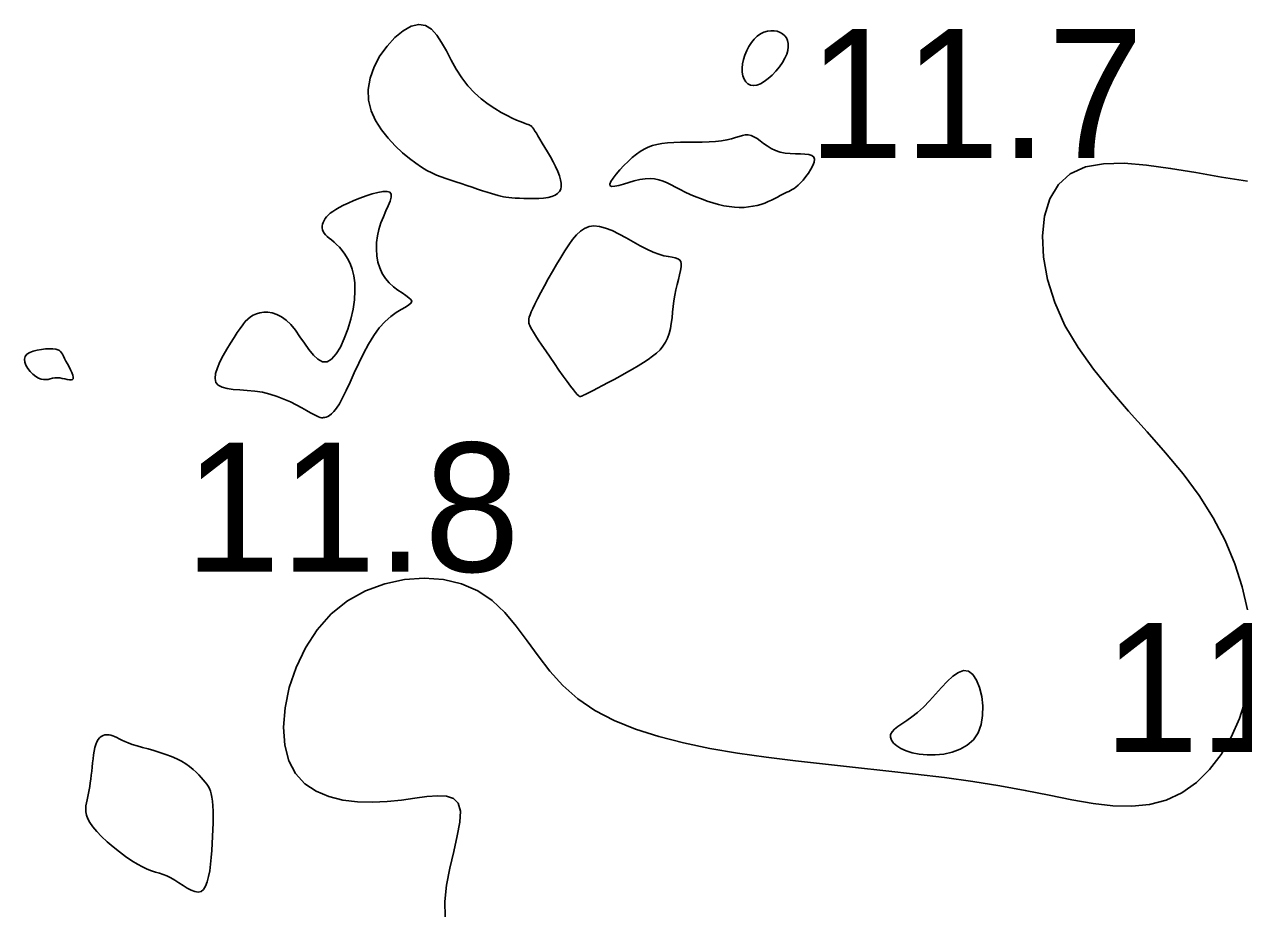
# Model space of a CAD drawing. Extents: x 3040093 to 3056816, y 408076 to 509144.
# Drawn here: x 3043742.15 to 3043789.43, y 438286.01 to 438320.29 of the extents above; entities that cross this region are included whole.
import ezdxf

# ---------------------------------------------------------------- set-up
doc = ezdxf.new("R2010")
doc.units = 0
doc.layers.add('V-CHAN-CONT-EL12-1112', color=7, linetype='Continuous')
doc.layers.add('V-TOPO-SOUN-0810', color=7, linetype='Continuous')

msp = doc.modelspace()

# ---------------------------------------------------------------- linework, layer by layer
at = {"layer": 'V-CHAN-CONT-EL12-1112'}
for points in [[(3043760.397, 438313.689), (3043760.516, 438313.654), (3043760.622, 438313.627), (3043760.722, 438313.605), (3043760.822, 438313.589), (3043760.928, 438313.575), (3043761.047, 438313.564), (3043761.184, 438313.554), (3043761.343, 438313.545), (3043761.52, 438313.537), (3043761.71, 438313.532), (3043761.904, 438313.533), (3043762.097, 438313.54), (3043762.282, 438313.555), (3043762.453, 438313.58), (3043762.603, 438313.617), (3043762.727, 438313.666), (3043762.825, 438313.729), (3043762.897, 438313.807), (3043762.944, 438313.898), (3043762.966, 438314.005), (3043762.965, 438314.127), (3043762.941, 438314.266), (3043762.895, 438314.42), (3043762.828, 438314.591), (3043762.745, 438314.774), (3043762.649, 438314.963), (3043762.545, 438315.154), (3043762.437, 438315.342), (3043762.331, 438315.522), (3043762.231, 438315.689), (3043762.141, 438315.837), (3043762.064, 438315.963), (3043762.001, 438316.067), (3043761.947, 438316.153), (3043761.902, 438316.222), (3043761.863, 438316.276), (3043761.829, 438316.318), (3043761.796, 438316.35), (3043761.763, 438316.374), (3043761.728, 438316.392), (3043761.686, 438316.409), (3043761.633, 438316.426), (3043761.566, 438316.448), (3043761.48, 438316.479), (3043761.371, 438316.521), (3043761.235, 438316.578), (3043761.068, 438316.655), (3043760.867, 438316.753), (3043760.639, 438316.875), (3043760.39, 438317.023), (3043760.129, 438317.199), (3043759.863, 438317.404), (3043759.599, 438317.641), (3043759.346, 438317.91), (3043759.11, 438318.215), (3043758.897, 438318.552), (3043758.701, 438318.907), (3043758.514, 438319.259), (3043758.329, 438319.588), (3043758.138, 438319.875), (3043757.931, 438320.101), (3043757.702, 438320.245), (3043757.443, 438320.288), (3043757.149, 438320.216), (3043756.834, 438320.041), (3043756.515, 438319.779), (3043756.21, 438319.447), (3043755.936, 438319.063), (3043755.71, 438318.644), (3043755.551, 438318.208), (3043755.475, 438317.77), (3043755.493, 438317.346), (3043755.597, 438316.942), (3043755.768, 438316.56), (3043755.992, 438316.203), (3043756.252, 438315.875), (3043756.532, 438315.578), (3043756.815, 438315.315), (3043757.085, 438315.089), (3043757.33, 438314.903), (3043757.552, 438314.751), (3043757.755, 438314.628), (3043757.945, 438314.529), (3043758.128, 438314.447), (3043758.307, 438314.377), (3043758.489, 438314.314), (3043758.679, 438314.251), (3043758.881, 438314.185), (3043759.091, 438314.115), (3043759.304, 438314.044), (3043759.516, 438313.974), (3043759.723, 438313.905), (3043759.918, 438313.841), (3043760.099, 438313.782), (3043760.259, 438313.731)], [(3043771.71, 438319.131), (3043771.753, 438319.279), (3043771.772, 438319.417), (3043771.768, 438319.545), (3043771.742, 438319.66), (3043771.697, 438319.762), (3043771.632, 438319.85), (3043771.55, 438319.923), (3043771.452, 438319.98), (3043771.341, 438320.019), (3043771.221, 438320.04), (3043771.093, 438320.042), (3043770.961, 438320.022), (3043770.828, 438319.981), (3043770.696, 438319.917), (3043770.57, 438319.828), (3043770.451, 438319.716), (3043770.341, 438319.582), (3043770.243, 438319.432), (3043770.158, 438319.27), (3043770.087, 438319.1), (3043770.033, 438318.927), (3043769.997, 438318.755), (3043769.981, 438318.589), (3043769.986, 438318.433), (3043770.012, 438318.29), (3043770.057, 438318.166), (3043770.121, 438318.062), (3043770.203, 438317.982), (3043770.302, 438317.932), (3043770.416, 438317.913), (3043770.545, 438317.93), (3043770.688, 438317.985), (3043770.839, 438318.073), (3043770.993, 438318.189), (3043771.147, 438318.326), (3043771.293, 438318.479), (3043771.427, 438318.642), (3043771.545, 438318.809), (3043771.64, 438318.973)], [(3043764.927, 438314.004), (3043765.042, 438314.012), (3043765.196, 438314.047), (3043765.38, 438314.099), (3043765.584, 438314.159), (3043765.799, 438314.22), (3043766.014, 438314.271), (3043766.222, 438314.304), (3043766.413, 438314.312), (3043766.589, 438314.297), (3043766.756, 438314.261), (3043766.916, 438314.208), (3043767.075, 438314.141), (3043767.235, 438314.062), (3043767.402, 438313.975), (3043767.579, 438313.884), (3043767.769, 438313.79), (3043767.971, 438313.697), (3043768.182, 438313.606), (3043768.399, 438313.52), (3043768.619, 438313.44), (3043768.84, 438313.368), (3043769.059, 438313.307), (3043769.273, 438313.258), (3043769.48, 438313.223), (3043769.679, 438313.202), (3043769.871, 438313.193), (3043770.055, 438313.196), (3043770.231, 438313.211), (3043770.399, 438313.235), (3043770.559, 438313.269), (3043770.712, 438313.311), (3043770.857, 438313.361), (3043770.994, 438313.416), (3043771.122, 438313.474), (3043771.243, 438313.534), (3043771.355, 438313.594), (3043771.458, 438313.65), (3043771.553, 438313.702), (3043771.64, 438313.746), (3043771.717, 438313.783), (3043771.789, 438313.815), (3043771.858, 438313.846), (3043771.925, 438313.881), (3043771.994, 438313.924), (3043772.068, 438313.978), (3043772.15, 438314.049), (3043772.241, 438314.14), (3043772.343, 438314.254), (3043772.45, 438314.385), (3043772.554, 438314.526), (3043772.647, 438314.671), (3043772.722, 438314.813), (3043772.77, 438314.944), (3043772.784, 438315.057), (3043772.757, 438315.145), (3043772.682, 438315.205), (3043772.566, 438315.239), (3043772.416, 438315.257), (3043772.241, 438315.264), (3043772.05, 438315.269), (3043771.849, 438315.277), (3043771.648, 438315.298), (3043771.454, 438315.337), (3043771.275, 438315.4), (3043771.109, 438315.481), (3043770.957, 438315.575), (3043770.815, 438315.674), (3043770.683, 438315.771), (3043770.558, 438315.859), (3043770.44, 438315.932), (3043770.327, 438315.981), (3043770.216, 438316.004), (3043770.105, 438316.001), (3043769.989, 438315.98), (3043769.863, 438315.945), (3043769.724, 438315.902), (3043769.567, 438315.856), (3043769.389, 438315.811), (3043769.185, 438315.775), (3043768.953, 438315.749), (3043768.699, 438315.734), (3043768.428, 438315.726), (3043768.149, 438315.722), (3043767.868, 438315.72), (3043767.594, 438315.717), (3043767.331, 438315.71), (3043767.089, 438315.696), (3043766.872, 438315.673), (3043766.677, 438315.638), (3043766.5, 438315.592), (3043766.336, 438315.531), (3043766.181, 438315.456), (3043766.03, 438315.364), (3043765.879, 438315.253), (3043765.722, 438315.124), (3043765.558, 438314.975), (3043765.393, 438314.813), (3043765.236, 438314.647), (3043765.095, 438314.485), (3043764.978, 438314.333), (3043764.895, 438314.202), (3043764.853, 438314.098), (3043764.862, 438314.03)], [(3043751.664, 438305.956), (3043751.944, 438305.866), (3043752.21, 438305.762), (3043752.461, 438305.65), (3043752.692, 438305.535), (3043752.902, 438305.423), (3043753.086, 438305.319), (3043753.243, 438305.231), (3043753.37, 438305.161), (3043753.471, 438305.11), (3043753.551, 438305.074), (3043753.614, 438305.052), (3043753.665, 438305.041), (3043753.71, 438305.039), (3043753.752, 438305.044), (3043753.798, 438305.053), (3043753.85, 438305.065), (3043753.911, 438305.086), (3043753.981, 438305.124), (3043754.06, 438305.185), (3043754.15, 438305.277), (3043754.251, 438305.407), (3043754.364, 438305.581), (3043754.489, 438305.808), (3043754.627, 438306.091), (3043754.778, 438306.418), (3043754.94, 438306.777), (3043755.114, 438307.151), (3043755.299, 438307.527), (3043755.494, 438307.891), (3043755.698, 438308.227), (3043755.911, 438308.523), (3043756.132, 438308.766), (3043756.352, 438308.961), (3043756.563, 438309.115), (3043756.755, 438309.236), (3043756.921, 438309.332), (3043757.051, 438309.41), (3043757.136, 438309.478), (3043757.168, 438309.544), (3043757.14, 438309.613), (3043757.062, 438309.69), (3043756.943, 438309.777), (3043756.796, 438309.876), (3043756.631, 438309.989), (3043756.461, 438310.119), (3043756.295, 438310.268), (3043756.146, 438310.439), (3043756.022, 438310.632), (3043755.926, 438310.846), (3043755.856, 438311.076), (3043755.813, 438311.318), (3043755.796, 438311.57), (3043755.804, 438311.827), (3043755.837, 438312.085), (3043755.895, 438312.341), (3043755.976, 438312.591), (3043756.07, 438312.83), (3043756.167, 438313.054), (3043756.256, 438313.258), (3043756.327, 438313.437), (3043756.368, 438313.587), (3043756.369, 438313.702), (3043756.32, 438313.779), (3043756.213, 438313.814), (3043756.055, 438313.811), (3043755.859, 438313.777), (3043755.637, 438313.719), (3043755.398, 438313.642), (3043755.155, 438313.553), (3043754.92, 438313.458), (3043754.704, 438313.364), (3043754.516, 438313.276), (3043754.355, 438313.193), (3043754.219, 438313.114), (3043754.105, 438313.04), (3043754.01, 438312.968), (3043753.932, 438312.897), (3043753.867, 438312.827), (3043753.814, 438312.757), (3043753.77, 438312.685), (3043753.734, 438312.613), (3043753.709, 438312.539), (3043753.695, 438312.467), (3043753.693, 438312.395), (3043753.703, 438312.325), (3043753.728, 438312.257), (3043753.767, 438312.191), (3043753.821, 438312.129), (3043753.889, 438312.067), (3043753.968, 438312.002), (3043754.057, 438311.932), (3043754.154, 438311.852), (3043754.256, 438311.76), (3043754.363, 438311.652), (3043754.471, 438311.526), (3043754.579, 438311.379), (3043754.682, 438311.209), (3043754.776, 438311.014), (3043754.856, 438310.793), (3043754.918, 438310.544), (3043754.956, 438310.266), (3043754.968, 438309.957), (3043754.947, 438309.616), (3043754.892, 438309.244), (3043754.805, 438308.857), (3043754.691, 438308.472), (3043754.554, 438308.107), (3043754.401, 438307.781), (3043754.234, 438307.511), (3043754.06, 438307.315), (3043753.883, 438307.212), (3043753.707, 438307.213), (3043753.532, 438307.305), (3043753.357, 438307.467), (3043753.183, 438307.681), (3043753.008, 438307.926), (3043752.833, 438308.181), (3043752.655, 438308.429), (3043752.476, 438308.648), (3043752.294, 438308.822), (3043752.113, 438308.953), (3043751.933, 438309.044), (3043751.757, 438309.101), (3043751.588, 438309.127), (3043751.428, 438309.127), (3043751.279, 438309.105), (3043751.143, 438309.067), (3043751.022, 438309.015), (3043750.912, 438308.949), (3043750.811, 438308.867), (3043750.713, 438308.766), (3043750.615, 438308.646), (3043750.512, 438308.504), (3043750.401, 438308.338), (3043750.278, 438308.147), (3043750.141, 438307.93), (3043749.997, 438307.695), (3043749.858, 438307.451), (3043749.732, 438307.207), (3043749.631, 438306.971), (3043749.564, 438306.754), (3043749.541, 438306.563), (3043749.573, 438306.408), (3043749.666, 438306.296), (3043749.814, 438306.22), (3043750.01, 438306.171), (3043750.243, 438306.14), (3043750.505, 438306.119), (3043750.787, 438306.099), (3043751.08, 438306.07), (3043751.375, 438306.025)], [(3043761.714, 438308.704), (3043761.726, 438308.662), (3043761.746, 438308.61), (3043761.777, 438308.545), (3043761.822, 438308.462), (3043761.885, 438308.355), (3043761.969, 438308.222), (3043762.077, 438308.056), (3043762.21, 438307.857), (3043762.364, 438307.63), (3043762.531, 438307.387), (3043762.704, 438307.137), (3043762.878, 438306.889), (3043763.045, 438306.654), (3043763.198, 438306.441), (3043763.331, 438306.261), (3043763.438, 438306.12), (3043763.522, 438306.016), (3043763.585, 438305.944), (3043763.632, 438305.897), (3043763.666, 438305.872), (3043763.69, 438305.862), (3043763.707, 438305.862), (3043763.722, 438305.867), (3043763.737, 438305.873), (3043763.758, 438305.881), (3043763.787, 438305.894), (3043763.829, 438305.913), (3043763.889, 438305.941), (3043763.969, 438305.98), (3043764.075, 438306.033), (3043764.21, 438306.101), (3043764.377, 438306.187), (3043764.572, 438306.289), (3043764.786, 438306.402), (3043765.016, 438306.525), (3043765.253, 438306.654), (3043765.491, 438306.787), (3043765.725, 438306.92), (3043765.947, 438307.05), (3043766.153, 438307.175), (3043766.341, 438307.298), (3043766.51, 438307.421), (3043766.662, 438307.546), (3043766.796, 438307.676), (3043766.912, 438307.814), (3043767.01, 438307.964), (3043767.089, 438308.126), (3043767.151, 438308.304), (3043767.199, 438308.496), (3043767.235, 438308.699), (3043767.263, 438308.91), (3043767.287, 438309.127), (3043767.311, 438309.346), (3043767.338, 438309.567), (3043767.371, 438309.785), (3043767.413, 438309.998), (3043767.461, 438310.203), (3043767.509, 438310.398), (3043767.553, 438310.578), (3043767.589, 438310.741), (3043767.612, 438310.884), (3043767.617, 438311.003), (3043767.599, 438311.096), (3043767.556, 438311.161), (3043767.485, 438311.204), (3043767.389, 438311.234), (3043767.267, 438311.258), (3043767.12, 438311.285), (3043766.948, 438311.322), (3043766.751, 438311.377), (3043766.531, 438311.459), (3043766.289, 438311.572), (3043766.029, 438311.709), (3043765.758, 438311.86), (3043765.482, 438312.015), (3043765.207, 438312.162), (3043764.939, 438312.292), (3043764.684, 438312.394), (3043764.448, 438312.459), (3043764.235, 438312.477), (3043764.044, 438312.45), (3043763.869, 438312.38), (3043763.708, 438312.272), (3043763.555, 438312.127), (3043763.406, 438311.95), (3043763.258, 438311.744), (3043763.106, 438311.51), (3043762.948, 438311.255), (3043762.786, 438310.983), (3043762.624, 438310.703), (3043762.465, 438310.423), (3043762.315, 438310.149), (3043762.175, 438309.891), (3043762.051, 438309.655), (3043761.946, 438309.448), (3043761.864, 438309.278), (3043761.801, 438309.14), (3043761.757, 438309.03), (3043761.727, 438308.944), (3043761.71, 438308.877), (3043761.703, 438308.824), (3043761.703, 438308.781), (3043761.707, 438308.742)], [(3043742.796, 438306.533), (3043742.89, 438306.516), (3043742.978, 438306.516), (3043743.064, 438306.528), (3043743.149, 438306.547), (3043743.234, 438306.567), (3043743.323, 438306.583), (3043743.416, 438306.589), (3043743.516, 438306.582), (3043743.617, 438306.565), (3043743.717, 438306.544), (3043743.811, 438306.523), (3043743.895, 438306.509), (3043743.965, 438306.505), (3043744.015, 438306.517), (3043744.043, 438306.551), (3043744.045, 438306.61), (3043744.025, 438306.69), (3043743.987, 438306.787), (3043743.937, 438306.895), (3043743.878, 438307.009), (3043743.817, 438307.124), (3043743.758, 438307.235), (3043743.705, 438307.336), (3043743.662, 438307.424), (3043743.626, 438307.499), (3043743.591, 438307.56), (3043743.552, 438307.61), (3043743.504, 438307.649), (3043743.442, 438307.677), (3043743.361, 438307.697), (3043743.255, 438307.708), (3043743.123, 438307.711), (3043742.97, 438307.705), (3043742.807, 438307.689), (3043742.644, 438307.662), (3043742.489, 438307.622), (3043742.352, 438307.568), (3043742.244, 438307.498), (3043742.173, 438307.412), (3043742.147, 438307.31), (3043742.161, 438307.195), (3043742.208, 438307.073), (3043742.281, 438306.952), (3043742.373, 438306.835), (3043742.478, 438306.729), (3043742.588, 438306.64), (3043742.696, 438306.574)], [(3043777.151, 438291.966), (3043777.472, 438291.967), (3043777.801, 438292.002), (3043778.126, 438292.074), (3043778.433, 438292.188), (3043778.711, 438292.349), (3043778.947, 438292.559), (3043779.13, 438292.824), (3043779.249, 438293.143), (3043779.308, 438293.499), (3043779.314, 438293.871), (3043779.272, 438294.237), (3043779.188, 438294.576), (3043779.07, 438294.866), (3043778.924, 438295.086), (3043778.754, 438295.215), (3043778.568, 438295.238), (3043778.369, 438295.166), (3043778.157, 438295.019), (3043777.937, 438294.817), (3043777.711, 438294.576), (3043777.48, 438294.318), (3043777.247, 438294.06), (3043777.016, 438293.821), (3043776.788, 438293.617), (3043776.568, 438293.445), (3043776.363, 438293.3), (3043776.177, 438293.175), (3043776.017, 438293.065), (3043775.886, 438292.963), (3043775.793, 438292.864), (3043775.74, 438292.763), (3043775.734, 438292.653), (3043775.772, 438292.54), (3043775.854, 438292.425), (3043775.978, 438292.314), (3043776.141, 438292.212), (3043776.342, 438292.121), (3043776.579, 438292.047), (3043776.85, 438291.994)], [(3043744.742, 438291.184), (3043744.723, 438291.034), (3043744.702, 438290.889), (3043744.68, 438290.749), (3043744.657, 438290.613), (3043744.633, 438290.482), (3043744.608, 438290.355), (3043744.583, 438290.233), (3043744.557, 438290.115), (3043744.536, 438289.999), (3043744.525, 438289.882), (3043744.529, 438289.76), (3043744.553, 438289.632), (3043744.602, 438289.495), (3043744.683, 438289.344), (3043744.799, 438289.178), (3043744.955, 438288.996), (3043745.143, 438288.801), (3043745.358, 438288.6), (3043745.589, 438288.4), (3043745.83, 438288.207), (3043746.072, 438288.026), (3043746.308, 438287.865), (3043746.53, 438287.73), (3043746.731, 438287.623), (3043746.913, 438287.542), (3043747.081, 438287.48), (3043747.237, 438287.429), (3043747.386, 438287.383), (3043747.531, 438287.335), (3043747.676, 438287.278), (3043747.825, 438287.207), (3043747.98, 438287.116), (3043748.139, 438287.013), (3043748.299, 438286.907), (3043748.457, 438286.808), (3043748.609, 438286.726), (3043748.752, 438286.67), (3043748.882, 438286.65), (3043748.997, 438286.675), (3043749.094, 438286.753), (3043749.175, 438286.879), (3043749.24, 438287.046), (3043749.292, 438287.249), (3043749.334, 438287.479), (3043749.367, 438287.729), (3043749.393, 438287.995), (3043749.414, 438288.267), (3043749.431, 438288.54), (3043749.446, 438288.811), (3043749.457, 438289.075), (3043749.464, 438289.328), (3043749.466, 438289.569), (3043749.463, 438289.792), (3043749.456, 438289.995), (3043749.442, 438290.173), (3043749.422, 438290.326), (3043749.396, 438290.455), (3043749.364, 438290.566), (3043749.323, 438290.663), (3043749.276, 438290.751), (3043749.22, 438290.834), (3043749.156, 438290.916), (3043749.084, 438291.002), (3043749.002, 438291.096), (3043748.91, 438291.197), (3043748.806, 438291.302), (3043748.688, 438291.409), (3043748.556, 438291.517), (3043748.407, 438291.622), (3043748.241, 438291.724), (3043748.055, 438291.82), (3043747.85, 438291.908), (3043747.631, 438291.989), (3043747.402, 438292.063), (3043747.171, 438292.133), (3043746.942, 438292.198), (3043746.722, 438292.26), (3043746.517, 438292.319), (3043746.333, 438292.377), (3043746.173, 438292.435), (3043746.037, 438292.491), (3043745.92, 438292.545), (3043745.818, 438292.595), (3043745.729, 438292.64), (3043745.648, 438292.679), (3043745.573, 438292.711), (3043745.499, 438292.734), (3043745.424, 438292.748), (3043745.348, 438292.752), (3043745.273, 438292.744), (3043745.2, 438292.722), (3043745.13, 438292.686), (3043745.066, 438292.634), (3043745.007, 438292.566), (3043744.956, 438292.479), (3043744.914, 438292.373), (3043744.88, 438292.25), (3043744.851, 438292.115), (3043744.828, 438291.968), (3043744.809, 438291.815), (3043744.792, 438291.656), (3043744.776, 438291.497), (3043744.759, 438291.338)]]:
    msp.add_lwpolyline(points, close=True, dxfattribs=at)
for points in [[(3043789.577, 438314.213), (3043788.572, 438314.368), (3043787.573, 438314.54), (3043786.599, 438314.704), (3043785.666, 438314.834), (3043784.793, 438314.904), (3043783.998, 438314.888), (3043783.297, 438314.761), (3043782.708, 438314.497), (3043782.247, 438314.079), (3043781.914, 438313.523), (3043781.707, 438312.851), (3043781.624, 438312.09), (3043781.664, 438311.262), (3043781.824, 438310.392), (3043782.104, 438309.503), (3043782.499, 438308.62), (3043783.006, 438307.763), (3043783.603, 438306.928), (3043784.265, 438306.109), (3043784.969, 438305.3), (3043785.689, 438304.493), (3043786.401, 438303.682), (3043787.081, 438302.859), (3043787.703, 438302.019), (3043788.248, 438301.156), (3043788.709, 438300.275), (3043789.087, 438299.382), (3043789.378, 438298.485), (3043789.583, 438297.589)], [(3043789.509, 438294.16), (3043789.269, 438293.38), (3043788.951, 438292.653), (3043788.561, 438291.989), (3043788.107, 438291.402), (3043787.595, 438290.902), (3043787.032, 438290.502), (3043786.425, 438290.213), (3043785.779, 438290.043), (3043785.092, 438289.977), (3043784.363, 438289.999), (3043783.588, 438290.089), (3043782.764, 438290.23), (3043781.888, 438290.404), (3043780.959, 438290.591), (3043779.972, 438290.775), (3043778.927, 438290.941), (3043777.834, 438291.089), (3043776.704, 438291.225), (3043775.548, 438291.353), (3043774.379, 438291.478), (3043773.208, 438291.604), (3043772.047, 438291.737), (3043770.907, 438291.88), (3043769.799, 438292.04), (3043768.731, 438292.221), (3043767.712, 438292.432), (3043766.748, 438292.677), (3043765.848, 438292.965), (3043765.019, 438293.3), (3043764.269, 438293.691), (3043763.606, 438294.143), (3043763.031, 438294.658), (3043762.528, 438295.219), (3043762.073, 438295.804), (3043761.644, 438296.391), (3043761.218, 438296.959), (3043760.773, 438297.485), (3043760.285, 438297.948), (3043759.732, 438298.325), (3043759.098, 438298.599), (3043758.398, 438298.764), (3043757.655, 438298.82), (3043756.889, 438298.766), (3043756.124, 438298.601), (3043755.381, 438298.325), (3043754.682, 438297.935), (3043754.05, 438297.431), (3043753.503, 438296.818), (3043753.047, 438296.119), (3043752.685, 438295.363), (3043752.421, 438294.579), (3043752.257, 438293.795), (3043752.196, 438293.042), (3043752.242, 438292.348), (3043752.397, 438291.741), (3043752.66, 438291.244), (3043753.019, 438290.853), (3043753.456, 438290.559), (3043753.954, 438290.35), (3043754.497, 438290.215), (3043755.067, 438290.146), (3043755.647, 438290.13), (3043756.22, 438290.158), (3043756.771, 438290.218), (3043757.288, 438290.29), (3043757.759, 438290.354), (3043758.174, 438290.386), (3043758.522, 438290.368), (3043758.792, 438290.277), (3043758.973, 438290.092), (3043759.055, 438289.792), (3043759.034, 438289.365), (3043758.936, 438288.833), (3043758.795, 438288.228), (3043758.644, 438287.58), (3043758.516, 438286.922), (3043758.446, 438286.284), (3043758.467, 438285.697)]]:
    msp.add_lwpolyline(points, dxfattribs=at)

# ---------------------------------------------------------------- texts
at = {"layer": 'V-TOPO-SOUN-0810'}
for s, p in [('11.7 ', (3043772.533, 438315.11)), ('11.8 ', (3043748.353, 438299.07)), ('11.4 ', (3043783.983, 438292.08))]:
    msp.add_text(s, height=5, dxfattribs=at).set_placement(p)

doc.saveas('drawing.dxf')
